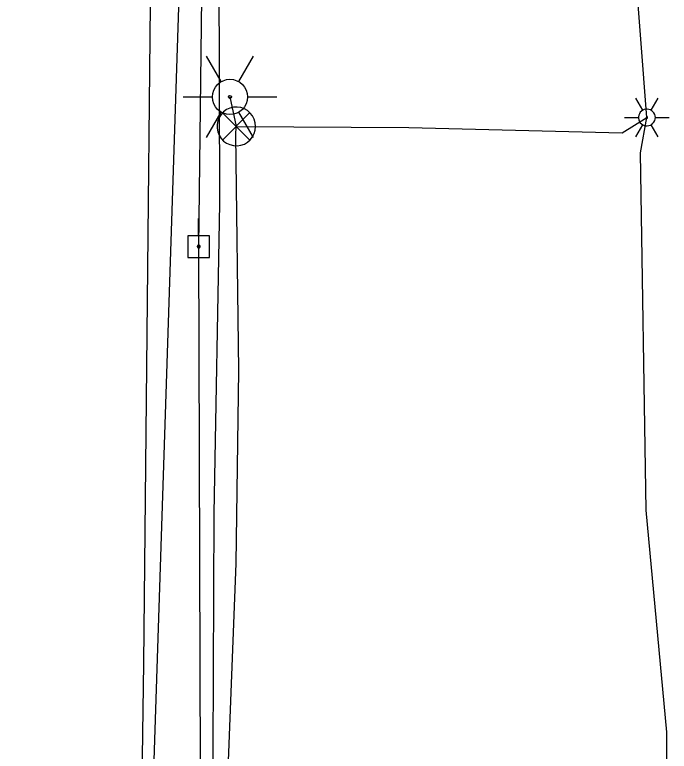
# Model space of a CAD drawing. Extents: x 596028 to 606371, y 330010 to 403088.
# Drawn here: x 601967 to 602078.6, y 360546.6 to 360672.1 of the extents above; entities that cross this region are included whole.
import ezdxf

# ---------------------------------------------------------------- set-up
doc = ezdxf.new("R2010")
doc.units = 0
for name, color, linetype in [('E_LTG', 7, 'Continuous'), ('E_SIG', 7, 'Continuous'), ('E_UTL_E_UG', 7, 'Continuous'), ('E_UTL_EPowerPole', 7, 'Continuous'), ('E_UTL_FO_UG', 7, 'Continuous'), ('E_UTL_G_UG', 7, 'Continuous'), ('E_UTL_Overhead', 7, 'Continuous'), ('E_UTL_W_UG', 7, 'Continuous')]:
    doc.layers.add(name, color=color, linetype=linetype)

# ---------------------------------------------------------------- blocks, each defined once
blk = doc.blocks.new('LPOL')
at = {"layer": 'E_LTG'}
for p, q in [((-2.29, 3.96), (-6.1, 10.56)), ((2.29, 3.96), (6.1, 10.56)), ((-12.19, 0), (-4.57, 0)), ((4.57, 0), (12.19, 0)), ((-6.1, -10.56), (-2.29, -3.96)), ((6.1, -10.56), (2.29, -3.96))]:
    blk.add_line(p, q, dxfattribs=at)
for radius in [4.57, 4.57, 4.57, 0.381]:
    blk.add_circle((0, 0), radius, dxfattribs=at)

msp = doc.modelspace()

# ---------------------------------------------------------------- linework, layer by layer
at = {"layer": 'E_LTG'}
for points in [[(602074.09, 360655.83), (602072.9, 360657.89)], [(602075.52, 360655.83), (602076.71, 360657.89)], [(602076.24, 360654.59), (602076.21, 360654.87), (602076.13, 360655.13), (602076.01, 360655.37), (602075.84, 360655.58), (602075.64, 360655.76), (602075.4, 360655.89), (602075.14, 360655.98), (602074.87, 360656.02), (602074.6, 360656.01), (602074.34, 360655.95), (602074.09, 360655.83), (602073.87, 360655.67), (602073.68, 360655.48), (602073.54, 360655.25), (602073.44, 360655), (602073.38, 360654.73), (602073.38, 360654.46), (602073.44, 360654.19), (602073.54, 360653.94), (602073.68, 360653.71), (602073.87, 360653.51), (602074.09, 360653.36), (602074.34, 360653.24), (602074.6, 360653.18), (602074.87, 360653.17), (602075.14, 360653.21), (602075.4, 360653.29), (602075.64, 360653.43), (602075.84, 360653.61), (602076.01, 360653.82), (602076.13, 360654.06), (602076.21, 360654.32), (602076.24, 360654.59)], [(602076.24, 360654.59), (602076.21, 360654.87), (602076.13, 360655.13), (602076.01, 360655.37), (602075.84, 360655.58), (602075.64, 360655.76), (602075.4, 360655.89), (602075.14, 360655.98), (602074.87, 360656.02), (602074.6, 360656.01), (602074.34, 360655.95), (602074.09, 360655.83), (602073.87, 360655.67), (602073.68, 360655.48), (602073.54, 360655.25), (602073.44, 360655), (602073.38, 360654.73), (602073.38, 360654.46), (602073.44, 360654.19), (602073.54, 360653.94), (602073.68, 360653.71), (602073.87, 360653.51), (602074.09, 360653.36), (602074.34, 360653.24), (602074.6, 360653.18), (602074.87, 360653.17), (602075.14, 360653.21), (602075.4, 360653.29), (602075.64, 360653.43), (602075.84, 360653.61), (602076.01, 360653.82), (602076.13, 360654.06), (602076.21, 360654.32), (602076.24, 360654.59)], [(602076.24, 360654.59), (602076.21, 360654.87), (602076.13, 360655.13), (602076.01, 360655.37), (602075.84, 360655.58), (602075.64, 360655.76), (602075.4, 360655.89), (602075.14, 360655.98), (602074.87, 360656.02), (602074.6, 360656.01), (602074.34, 360655.95), (602074.09, 360655.83), (602073.87, 360655.67), (602073.68, 360655.48), (602073.54, 360655.25), (602073.44, 360655), (602073.38, 360654.73), (602073.38, 360654.46), (602073.44, 360654.19), (602073.54, 360653.94), (602073.68, 360653.71), (602073.87, 360653.51), (602074.09, 360653.36), (602074.34, 360653.24), (602074.6, 360653.18), (602074.87, 360653.17), (602075.14, 360653.21), (602075.4, 360653.29), (602075.64, 360653.43), (602075.84, 360653.61), (602076.01, 360653.82), (602076.13, 360654.06), (602076.21, 360654.32), (602076.24, 360654.59)], [(602071, 360654.59), (602073.38, 360654.59)], [(602074.93, 360654.59), (602074.92, 360654.62), (602074.92, 360654.64), (602074.91, 360654.66), (602074.89, 360654.68), (602074.88, 360654.69), (602074.86, 360654.7), (602074.83, 360654.71), (602074.81, 360654.71), (602074.79, 360654.71), (602074.77, 360654.71), (602074.75, 360654.7), (602074.73, 360654.68), (602074.71, 360654.67), (602074.7, 360654.65), (602074.69, 360654.63), (602074.69, 360654.61), (602074.69, 360654.58), (602074.69, 360654.56), (602074.7, 360654.54), (602074.71, 360654.52), (602074.73, 360654.5), (602074.75, 360654.49), (602074.77, 360654.48), (602074.79, 360654.48), (602074.81, 360654.48), (602074.83, 360654.48), (602074.86, 360654.49), (602074.88, 360654.5), (602074.89, 360654.51), (602074.91, 360654.53), (602074.92, 360654.55), (602074.92, 360654.57), (602074.93, 360654.59)], [(602076.24, 360654.59), (602078.62, 360654.59)], [(602072.9, 360651.29), (602074.09, 360653.36)], [(602076.71, 360651.29), (602075.52, 360653.36)]]:
    msp.add_lwpolyline(points, dxfattribs=at)
at = {"layer": 'E_SIG'}
for points in [[(602008.07, 360653.08), (602008.01, 360653.71), (602007.83, 360654.31), (602007.55, 360654.87), (602007.16, 360655.36), (602006.69, 360655.77), (602006.14, 360656.09), (602005.55, 360656.29), (602004.93, 360656.38), (602004.3, 360656.35), (602003.69, 360656.2), (602003.12, 360655.94), (602002.61, 360655.58), (602002.18, 360655.12), (602001.84, 360654.6), (602001.6, 360654.01), (602001.49, 360653.4), (602001.49, 360652.77), (602001.6, 360652.15), (602001.84, 360651.57), (602002.18, 360651.04), (602002.61, 360650.59), (602003.12, 360650.23), (602003.69, 360649.97), (602004.3, 360649.82), (602004.93, 360649.79), (602005.55, 360649.88), (602006.14, 360650.08), (602006.69, 360650.4), (602007.16, 360650.81), (602007.55, 360651.3), (602007.83, 360651.86), (602008.01, 360652.46), (602008.07, 360653.08)], [(602007.03, 360655.42), (602002.42, 360650.76)], [(602002.42, 360655.37), (602007.08, 360650.72)]]:
    msp.add_lwpolyline(points, dxfattribs=at)
at = {"layer": 'E_UTL_E_UG'}
for points in [[(602053.77, 360530.85), (602076.87, 360531.71), (602078.02, 360532.2), (602078.28, 360533.38), (602078.18, 360549.85), (602074.67, 360587.67), (602073.7, 360648.55), (602074.81, 360654.59), (602072.73, 360681.35), (602075.25, 360741.43), (602075.51, 360776.88), (602074.07, 360779.63)], [(602003.69, 360658.11), (602004.77, 360653.08), (602034.17, 360652.91), (602070.61, 360651.97), (602074.81, 360654.59)], [(602001.95, 360506.81), (602004.75, 360578.58), (602005.19, 360611.49), (602004.69, 360651.56), (602004.77, 360653.08)]]:
    msp.add_lwpolyline(points, dxfattribs=at)
at = {"layer": 'E_UTL_EPowerPole'}
for points in [[(601998.33, 360634.45), (601998.33, 360637.36)], [(602000.17, 360634.45), (601996.48, 360634.45)], [(601996.48, 360634.45), (601996.48, 360630.76)], [(602000.17, 360630.76), (602000.17, 360634.45)], [(601998.6, 360632.61), (601998.59, 360632.65), (601998.58, 360632.7), (601998.56, 360632.74), (601998.53, 360632.77), (601998.5, 360632.8), (601998.46, 360632.82), (601998.41, 360632.84), (601998.37, 360632.85), (601998.32, 360632.84), (601998.28, 360632.83), (601998.24, 360632.81), (601998.2, 360632.79), (601998.17, 360632.76), (601998.15, 360632.72), (601998.13, 360632.67), (601998.12, 360632.63), (601998.12, 360632.58), (601998.13, 360632.54), (601998.15, 360632.5), (601998.17, 360632.46), (601998.2, 360632.43), (601998.24, 360632.4), (601998.28, 360632.38), (601998.32, 360632.37), (601998.37, 360632.37), (601998.41, 360632.38), (601998.46, 360632.39), (601998.5, 360632.41), (601998.53, 360632.44), (601998.56, 360632.48), (601998.58, 360632.52), (601998.59, 360632.56), (601998.6, 360632.61)], [(601996.48, 360630.76), (602000.17, 360630.76)]]:
    msp.add_lwpolyline(points, dxfattribs=at)
at = {"layer": 'E_UTL_FO_UG'}
msp.add_lwpolyline([(601968.65, 360386.08), (601976.22, 360388.87), (601983.25, 360392.46), (601985.31, 360395.68), (601987.23, 360437.76), (601988.99, 360561.58), (601990.78, 360735.64), (601990.89, 360759.03), (601994.1, 360873.25), (601992.88, 360897.92), (601994.67, 360899.73), (602000.96, 360899.64), (602006.74, 360896.26), (602011.28, 360895.11), (602022.21, 360896.51), (602031.08, 360901.07)], dxfattribs=at)
at = {"layer": 'E_UTL_G_UG'}
msp.add_lwpolyline([(601992.43, 359984.9), (601992.5, 360011.35), (601993.81, 360039.63), (601994.27, 360121.7), (601995.5, 360174.54), (601997.19, 360243.87), (601997.83, 360268.15), (601997.03, 360315.19), (602000.54, 360478.93), (602001, 360587.11), (602001.98, 360639.92), (602001.87, 360680.3), (602006.92, 360680.47)], dxfattribs=at)
at = {"layer": 'E_UTL_Overhead'}
msp.add_lwpolyline([(601966.98, 358349.71), (601973.66, 358787.78), (601976.75, 358958.92), (601977.97, 359111.94), (601981.19, 359312.23), (601983.51, 359526.6), (601985.8, 359662.25), (601987.84, 359828.62), (601989.65, 359947.39), (601991.34, 360075.03), (601992.79, 360204.36), (601996.6, 360395.42), (601996.88, 360486.88), (601998.68, 360539.79), (601998.36, 360632.61), (601999.96, 360761.05), (602001.64, 360876.73), (602001.68, 360897.47), (602002.94, 360981.08), (602003.73, 361045.7), (602006.07, 361225.37), (602007.31, 361412.08)], dxfattribs=at)
at = {"layer": 'E_UTL_W_UG'}
msp.add_lwpolyline([(601985.74, 359997.89), (601982.7, 360082.49), (601986.39, 360103.49), (601987, 360173.39), (601989.12, 360321.85), (601989.42, 360397.84), (601993.04, 360491.39), (601990.27, 360529.45), (601995.76, 360697.7), (601994.43, 360720.62), (602016.49, 360745.17), (602016.23, 360812.98), (602016.34, 360818.82), (602015.49, 360910.91), (601998.95, 360934.46), (601998.77, 360941.78), (601997.77, 361076.86), (602000.09, 361141.41), (601996.33, 361146.11), (601997.05, 361257.96), (601996.62, 361325.18)], dxfattribs=at)

# ---------------------------------------------------------------- block references
at = {"layer": 'E_UTL_E_UG', "xscale": 0.6561666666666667, "yscale": 0.6561666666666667}
msp.add_blockref('LPOL', (602003.69, 360658.11), dxfattribs=at)

doc.saveas('drawing.dxf')
